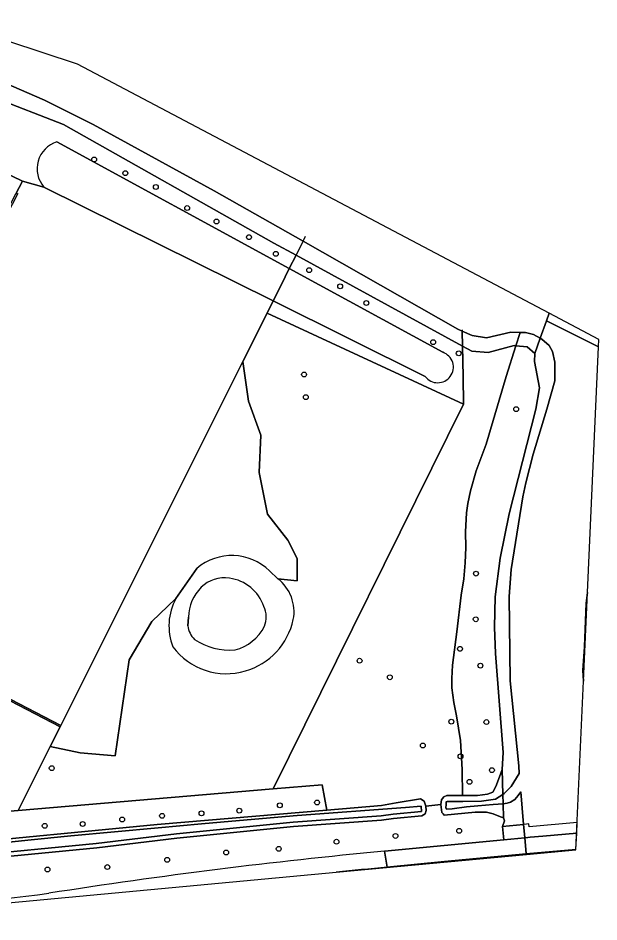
# Model space of a CAD drawing. Extents: x 161848 to 162726, y 385382 to 386521.
# Drawn here: x 162609.3 to 162726.2, y 385390.2 to 385572.2 of the extents above; entities that cross this region are included whole.
import ezdxf

# ---------------------------------------------------------------- set-up
doc = ezdxf.new("R2010")
doc.units = 0
for name, color, linetype in [('IMGEO_Berm_gesloten', 7, 'Continuous'), ('IMGEO_Berm_groen', 7, 'Continuous'), ('IMGEO_Boom', 7, 'Continuous'), ('IMGEO_Dek', 7, 'Continuous'), ('IMGEO_Greppel_droge_sloot', 7, 'Continuous'), ('IMGEO_Groenvoorziening', 7, 'Continuous'), ('IMGEO_Hek', 7, 'Continuous'), ('IMGEO_Loofbos', 7, 'Continuous'), ('IMGEO_Meer_plas_ven_vijver', 7, 'Continuous'), ('IMGEO_Oever', 7, 'Continuous'), ('IMGEO_Parkeervlak_gesloten', 7, 'Continuous'), ('IMGEO_Rijbaan_lokaal_gesloten', 7, 'Continuous'), ('IMGEO_Voetpad_open', 7, 'Continuous'), ('IMGEO_Waterloop', 7, 'Continuous')]:
    doc.layers.add(name, color=color, linetype=linetype)

msp = doc.modelspace()

# ---------------------------------------------------------------- linework, layer by layer
at = {"layer": 'IMGEO_Berm_gesloten'}
msp.add_lwpolyline([(162721.75, 385408.01), (162721.85, 385410.18), (162712.17, 385409.28), (162712.09, 385409.89), (162711.66, 385409.85), (162711.05, 385409.79), (162711.11, 385409.18), (162711.3, 385407.1), (162711.88, 385407.16), (162712.35, 385407.2), (162714.95, 385407.42)], close=True, dxfattribs=at)
at = {"layer": 'IMGEO_Berm_groen'}
msp.add_lwpolyline([(162711.11, 385409.18), (162711.05, 385409.79), (162706.8, 385409.36), (162707.05, 385406.7), (162711.3, 385407.1)], close=True, dxfattribs=at)
at = {"layer": 'IMGEO_Boom'}
for centre in [(162624.6, 385543.68), (162630.86, 385540.94), (162637, 385538.14), (162643.33, 385533.91), (162649.23, 385531.2), (162655.77, 385528.04), (162661.16, 385524.69), (162667.87, 385521.41), (162674.13, 385518.15), (162679.4, 385514.79), (162692.85, 385506.91), (162698, 385504.65), (162666.86, 385500.38), (162667.22, 385495.82), (162709.57, 385493.41), (162701.48, 385460.3), (162701.42, 385451.11), (162698.26, 385445.14), (162678.04, 385442.76), (162702.36, 385441.76), (162684.14, 385439.43), (162696.5, 385430.48), (162703.57, 385430.41), (162690.76, 385425.68), (162698.36, 385423.5), (162616.05, 385421.13), (162704.68, 385420.72), (162700.17, 385418.36), (162661.99, 385413.64), (162669.48, 385414.21), (162638.27, 385411.53), (162646.21, 385412.03), (162653.81, 385412.57), (162614.64, 385409.51), (162622.27, 385409.89), (162630.24, 385410.79), (162685.28, 385407.48), (162698.08, 385408.52), (162673.4, 385406.31), (162651.18, 385404.13), (162661.76, 385404.89), (162639.3, 385402.66), (162615.2, 385400.72), (162627.25, 385401.21)]:
    msp.add_circle(centre, 0.489, dxfattribs=at)
at = {"layer": 'IMGEO_Dek'}
msp.add_lwpolyline([(162721.6, 385404.65), (162721.85, 385410.18), (162712.17, 385409.28), (162712.09, 385409.89), (162711.66, 385409.85), (162711.05, 385409.79), (162711.11, 385409.18), (162711.3, 385407.1), (162711.59, 385403.91), (162711.6, 385403.86), (162711.61, 385403.72)], close=True, dxfattribs=at)
at = {"layer": 'IMGEO_Greppel_droge_sloot'}
for points in [[(162706.92, 385413.95), (162706.87, 385415.84), (162705.43, 385414.89), (162702.56, 385414.5), (162698.85, 385414.39), (162696.82, 385414.39), (162696.09, 385414.42), (162695.67, 385414.43), (162695.5, 385414.32), (162695.44, 385413.68), (162695.42, 385413.25), (162695.47, 385412.96), (162695.62, 385412.86), (162696.65, 385412.94), (162699.59, 385413.36), (162701.82, 385413.53), (162704.9, 385413.78)], [(162721.6, 385404.65), (162721.6, 385404.74), (162711.6, 385403.86), (162711.61, 385403.72)]]:
    msp.add_lwpolyline(points, close=True, dxfattribs=at)
msp.add_lwpolyline([(162673.31, 385400.16), (162711.61, 385403.72), (162711.6, 385403.86), (162695.14, 385402.31), (162683.58, 385401.18)], dxfattribs=at)
msp.add_arc((162801.26, 384169.62), 1237.18, 95.45819, 95.93611, dxfattribs=at)
at = {"layer": 'IMGEO_Groenvoorziening'}
for points in [[(162614.48, 385538.12), (162660.64, 385515.2), (162662.23, 385518.37), (162663.89, 385521.71), (162617.07, 385547.22)], [(162694.8, 385504.87), (162663.89, 385521.71), (162662.23, 385518.37), (162660.64, 385515.2), (162691.25, 385499.99)], [(162657.84, 385480.64), (162658.16, 385488.15), (162655.64, 385495.03), (162654.53, 385502.99), (162618.55, 385431.05), (162617.88, 385429.73), (162617.74, 385429.45), (162615.76, 385425.49), (162621.77, 385424.19), (162628.84, 385423.62), (162631.65, 385442.91), (162636.18, 385450.67), (162641.03, 385455.28), (162645.26, 385461.35)], [(162659.91, 385460.83), (162661.6, 385459.27), (162665.49, 385458.84), (162665.44, 385463.35), (162663.61, 385467.06), (162659.47, 385472.28), (162657.84, 385480.64)], [(162706.8, 385409.36), (162707.22, 385410.53), (162707, 385411.1), (162706.41, 385411.35), (162704.92, 385411.93), (162703.62, 385412.26), (162701.33, 385412.24), (162695.06, 385411.69), (162694.85, 385411.93), (162694.6, 385412.22), (162694.41, 385413.81), (162691.37, 385413.5), (162691.45, 385412.58), (162691.21, 385411.95), (162690.55, 385411.53), (162684.88, 385411), (162682.48, 385410.67), (162664.76, 385409.38), (162641.26, 385407.01), (162625.1, 385405.05), (162598.74, 385402.55)], [(162683.02, 385404.41), (162707.05, 385406.7), (162706.8, 385409.36)]]:
    msp.add_lwpolyline(points, dxfattribs=at)
for points in [[(162618.55, 385431.05), (162654.53, 385502.99), (162659.42, 385512.76), (162660.64, 385515.2), (162614.48, 385538.12), (162610.16, 385539.32), (162608.84, 385536.78), (162609.23, 385536.87), (162590.17, 385500), (162567.42, 385455.97), (162592.78, 385442.68), (162592.93, 385442.94), (162594.32, 385442.24), (162594.2, 385442.02), (162617.88, 385429.73)], [(162698.75, 385415.62), (162701.75, 385415.6), (162703.8, 385415.86), (162704.88, 385416.32), (162705.49, 385417.44), (162706.2, 385419.36), (162706.73, 385420.84), (162706.94, 385424.25), (162705.43, 385444.19), (162705.21, 385449.49), (162705.36, 385455.64), (162706.37, 385463.39), (162708.12, 385472.32), (162713.54, 385493.43), (162714.27, 385497.73), (162713.23, 385503.03), (162713.33, 385504.65), (162711.76, 385505.97), (162709.51, 385506.19), (162707.56, 385500), (162703.51, 385486.35), (162701.54, 385480.97), (162700.4, 385476.94), (162699.85, 385474.41), (162699.54, 385472.57), (162699.39, 385468.73), (162699.41, 385465.55), (162699.29, 385462.48), (162699, 385459.25), (162698.51, 385455.96), (162697.64, 385448.57), (162696.75, 385441.88), (162696.59, 385439.2), (162696.64, 385437.31), (162697, 385434.32), (162697.57, 385431.69), (162698.35, 385426.69), (162698.72, 385420.85)], [(162594.09, 385441.7), (162593.85, 385441.08), (162592.32, 385441.84), (162592.63, 385442.41), (162567.31, 385455.75), (162565.76, 385452.76), (162565.59, 385452.85), (162567.13, 385455.83), (162566.61, 385456.08), (162565.93, 385454.86), (162559.92, 385441.91), (162592.05, 385427.12), (162584.99, 385411.8), (162584.4, 385410.52), (162609.32, 385412.61), (162615.76, 385425.49), (162617.74, 385429.45)]]:
    msp.add_lwpolyline(points, close=True, dxfattribs=at)
for centre, radius, start, end in [((162618.74, 385541.83), 5.65, 107.2177, 220.9447), ((162693.77, 385501.88), 3.15, 323.3133, 71.0377), ((162693.77, 385501.88), 3.15, 216.9176, 323.2867), ((162652.31, 385453.05), 10.89, 45.6707, 130.3191), ((162790.92, 384260.88), 1148.6, 95.39001, 97.0758), ((162809.78, 384142.84), 1268.08, 97.26456, 98.81526), ((162538.62, 385966.9), 576.1, 273.98093, 277.66384)]:
    msp.add_arc(centre, radius, start, end, dxfattribs=at)
at = {"layer": 'IMGEO_Hek'}
for points in [[(162666.65, 385527.21), (162667.17, 385528.25)], [(162665.24, 385524.39), (162666.65, 385527.21)], [(162663.89, 385521.71), (162665.24, 385524.39)], [(162662.23, 385518.37), (162663.89, 385521.71)], [(162660.64, 385515.2), (162662.23, 385518.37)], [(162659.42, 385512.76), (162660.64, 385515.2)], [(162654.53, 385502.99), (162659.42, 385512.76)], [(162698.68, 385509.38), (162698.69, 385509.15)], [(162698.69, 385509.15), (162698.75, 385506.13)], [(162698.75, 385506.13), (162698.87, 385500), (162698.98, 385494.44)], [(162618.55, 385431.05), (162654.53, 385502.99)], [(162698.98, 385494.44), (162660.66, 385416.93)], [(162617.74, 385429.45), (162617.88, 385429.73)], [(162617.88, 385429.73), (162618.55, 385431.05)], [(162615.76, 385425.49), (162617.74, 385429.45)], [(162609.32, 385412.61), (162615.76, 385425.49)]]:
    msp.add_lwpolyline(points, dxfattribs=at)
at = {"layer": 'IMGEO_Loofbos'}
for points in [[(162618.41, 385550.72), (162604.22, 385556.22), (162592.68, 385559.87), (162585.62, 385553.99), (162584.45, 385551.71), (162590.35, 385548.85), (162610.16, 385539.32), (162614.48, 385538.12)], [(162617.07, 385547.22), (162663.89, 385521.71), (162665.24, 385524.39), (162660.78, 385526.82), (162618.41, 385550.72)], [(162698.87, 385500), (162698.75, 385506.13), (162665.24, 385524.39), (162663.89, 385521.71), (162694.8, 385504.87)], [(162691.25, 385499.99), (162660.64, 385515.2), (162659.42, 385512.76), (162698.98, 385494.44), (162698.87, 385500)], [(162698.98, 385494.44), (162659.42, 385512.76), (162654.53, 385502.99), (162655.64, 385495.03), (162658.16, 385488.15), (162657.84, 385480.64), (162659.47, 385472.28), (162663.61, 385467.06), (162665.44, 385463.35), (162665.49, 385458.84), (162661.6, 385459.27)], [(162641.03, 385455.28), (162636.18, 385450.67), (162631.65, 385442.91), (162628.84, 385423.62), (162621.77, 385424.19), (162615.76, 385425.49), (162609.32, 385412.61), (162660.66, 385416.93), (162698.98, 385494.44)], [(162670.49, 385417.75), (162660.66, 385416.93), (162609.32, 385412.61), (162584.4, 385410.52), (162567.44, 385409.09), (162566.83, 385409.01), (162528.14, 385423.14), (162528.49, 385433.57), (162538.31, 385461.75), (162536.4, 385462.63), (162531.48, 385447.67), (162529.78, 385442.05), (162527.32, 385433.36)], [(162526.39, 385419.46), (162526.33, 385419.01), (162554.72, 385405.29), (162554.4, 385403.42), (162594.16, 385405.64), (162637.28, 385409.75), (162671.44, 385412.69), (162670.49, 385417.75)]]:
    msp.add_lwpolyline(points, dxfattribs=at)
msp.add_lwpolyline([(162699, 385459.25), (162699.29, 385462.48), (162699.41, 385465.55), (162699.39, 385468.73), (162699.54, 385472.57), (162699.85, 385474.41), (162700.4, 385476.94), (162701.54, 385480.97), (162703.51, 385486.35), (162707.56, 385500), (162709.51, 385506.19), (162709.18, 385506.22), (162703.91, 385504.8), (162700.62, 385505.11), (162698.75, 385506.13), (162698.87, 385500), (162698.98, 385494.44), (162660.66, 385416.93), (162670.49, 385417.75), (162671.44, 385412.69), (162682.45, 385413.64), (162685.43, 385414.14), (162690.33, 385414.96), (162691.05, 385414.48), (162691.37, 385413.5), (162694.41, 385413.81), (162694.5, 385414.78), (162694.7, 385415), (162695, 385415.33), (162695.63, 385415.62), (162698.46, 385415.62), (162698.75, 385415.62), (162698.72, 385420.85), (162698.35, 385426.69), (162697.57, 385431.69), (162697, 385434.32), (162696.64, 385437.31), (162696.59, 385439.2), (162696.75, 385441.88), (162697.64, 385448.57), (162698.51, 385455.96)], close=True, dxfattribs=at)
for centre, radius, start, end in [((162618.74, 385541.83), 5.65, 107.2177, 220.9447), ((162693.77, 385501.88), 3.15, 323.3133, 71.0377), ((162693.77, 385501.88), 3.15, 216.9176, 323.2867), ((162656.37, 385452.61), 8.47, 349.3704, 51.8561), ((162651.29, 385449.78), 11.64, 151.8097, 201.1458), ((162651.12, 385454.04), 13.9, 286.4252, 347.5705), ((162651.21, 385453.53), 13.39, 216.4423, 286.6737)]:
    msp.add_arc(centre, radius, start, end, dxfattribs=at)
at = {"layer": 'IMGEO_Meer_plas_ven_vijver'}
msp.add_lwpolyline([(162643.59, 385451.54), (162643.46, 385449.79)], dxfattribs=at)
for centre, radius, start, end in [((162650.86, 385452.68), 6.78, 81.7579, 134.1803), ((162650.64, 385450.87), 8.6, 19.0764, 82.01), ((162652.47, 385451.31), 8.89, 135.4562, 178.486), ((162654.21, 385451.56), 5.03, 338.3284, 24.925), ((162648.06, 385450.33), 4.63, 186.7892, 224.9879), ((162650.62, 385453.89), 9.27, 284.6231, 333.1361), ((162651.86, 385457.44), 12.56, 235.7167, 275.0061)]:
    msp.add_arc(centre, radius, start, end, dxfattribs=at)
at = {"layer": 'IMGEO_Oever'}
for points in [[(162624.42, 385550.74), (162614.61, 385555.66), (162607.98, 385558.55), (162602.09, 385560.66), (162595.72, 385562.39), (162589.14, 385564.23), (162588.97, 385563.28), (162588.59, 385561.17), (162592.68, 385559.87), (162604.22, 385556.22), (162618.41, 385550.72), (162660.78, 385526.82), (162665.24, 385524.39), (162666.65, 385527.21), (162648.73, 385537.37)], [(162666.65, 385527.21), (162665.24, 385524.39), (162698.75, 385506.13), (162698.69, 385509.15), (162697.83, 385509.52)], [(162710.35, 385508.85), (162708.48, 385508.89), (162703.61, 385507.78), (162700.73, 385508.28), (162698.69, 385509.15), (162698.75, 385506.13), (162700.62, 385505.11), (162703.91, 385504.8), (162709.18, 385506.22), (162709.51, 385506.19)], [(162713.33, 385504.65), (162714.41, 385507.7), (162713.07, 385508.45), (162711.43, 385508.83), (162710.35, 385508.85), (162709.51, 385506.19), (162711.76, 385505.97)], [(162706.73, 385420.84), (162706.87, 385415.84), (162707.15, 385416.03), (162707.54, 385416.43), (162708.54, 385417.46), (162710.2, 385420.08), (162710.08, 385421.58), (162708.35, 385438.72), (162708.18, 385455.67), (162708.57, 385461.16), (162709.4, 385466.55), (162710.91, 385475.73), (162711.52, 385478.58), (162713, 385484.32), (162715.76, 385493.41), (162717.33, 385499.15), (162717.38, 385502.86), (162716.91, 385505.03), (162716.19, 385506.24), (162714.76, 385507.5), (162714.41, 385507.7), (162713.33, 385504.65), (162713.23, 385503.03), (162714.27, 385497.73), (162713.54, 385493.43), (162708.12, 385472.32), (162706.37, 385463.39), (162705.36, 385455.64), (162705.21, 385449.49), (162705.43, 385444.19), (162706.94, 385424.25)], [(162706.87, 385415.84), (162706.73, 385420.84), (162706.2, 385419.36), (162705.49, 385417.44), (162704.88, 385416.32), (162703.8, 385415.86), (162701.75, 385415.6), (162698.75, 385415.62), (162698.46, 385415.62), (162695.63, 385415.62), (162695, 385415.33), (162694.7, 385415), (162694.5, 385414.78), (162694.41, 385413.81), (162694.6, 385412.22), (162694.85, 385411.93), (162695.06, 385411.69), (162701.33, 385412.24), (162703.62, 385412.26), (162704.92, 385411.93), (162706.41, 385411.35), (162707, 385411.1), (162706.92, 385413.95), (162704.9, 385413.78), (162701.82, 385413.53), (162699.59, 385413.36), (162696.65, 385412.94), (162695.62, 385412.86), (162695.47, 385412.96), (162695.42, 385413.25), (162695.44, 385413.68), (162695.5, 385414.32), (162695.67, 385414.43), (162696.09, 385414.42), (162696.82, 385414.39), (162698.85, 385414.39), (162702.56, 385414.5), (162705.43, 385414.89)], [(162706.92, 385413.95), (162707, 385411.1), (162707.22, 385410.53), (162706.8, 385409.36), (162711.05, 385409.79), (162710.51, 385416.34), (162709.96, 385415.6), (162709.31, 385414.79), (162708.43, 385414.26), (162707.72, 385414.08), (162707.34, 385413.99)], [(162546.96, 385401.75), (162588.91, 385404.29), (162611.27, 385406.61), (162619.91, 385407.5), (162637.45, 385409.1), (162646.21, 385409.9), (162653.83, 385410.59), (162665.45, 385411.6), (162687.26, 385413.22), (162690.46, 385413.48), (162690.53, 385412.41), (162684.78, 385411.88), (162682.39, 385411.55), (162664.68, 385410.26), (162641.16, 385407.89), (162625, 385405.93), (162598.67, 385403.43), (162573.31, 385401.55), (162572.87, 385401.52), (162561.73, 385400.89), (162551.45, 385400.64), (162537.43, 385400.1), (162535.27, 385400.1), (162533.6, 385402.13)]]:
    msp.add_lwpolyline(points, close=True, dxfattribs=at)
for points in [[(162645.26, 385461.35), (162641.03, 385455.28)], [(162661.6, 385459.27), (162659.91, 385460.83)], [(162723.13, 385438.61), (162723.93, 385456.51), (162723.64, 385454.38), (162723.32, 385445.54), (162723, 385440.82), (162723.13, 385438.61)], [(162643.46, 385449.79), (162643.59, 385451.54)], [(162598.74, 385402.55), (162625.1, 385405.05), (162641.26, 385407.01), (162664.76, 385409.38), (162682.48, 385410.67), (162684.88, 385411), (162690.55, 385411.53), (162691.21, 385411.95), (162691.45, 385412.58), (162691.37, 385413.5), (162691.05, 385414.48), (162690.33, 385414.96), (162685.43, 385414.14), (162682.45, 385413.64), (162671.44, 385412.69), (162637.28, 385409.75), (162594.16, 385405.64)]]:
    msp.add_lwpolyline(points, dxfattribs=at)
for centre, radius, start, end in [((162652.31, 385453.05), 10.89, 45.6707, 130.3191), ((162650.86, 385452.68), 6.78, 81.7579, 134.1803), ((162650.64, 385450.87), 8.6, 19.0764, 82.01), ((162656.37, 385452.61), 8.47, 349.3704, 51.8561), ((162652.47, 385451.31), 8.89, 135.4562, 178.486), ((162651.29, 385449.78), 11.64, 151.8097, 201.1458), ((162654.21, 385451.56), 5.03, 338.3284, 24.925), ((162648.06, 385450.33), 4.63, 186.7892, 224.9879), ((162650.62, 385453.89), 9.27, 284.6231, 333.1361), ((162651.12, 385454.04), 13.9, 286.4252, 347.5705), ((162651.86, 385457.44), 12.56, 235.7167, 275.0061), ((162651.21, 385453.53), 13.39, 216.4423, 286.6737)]:
    msp.add_arc(centre, radius, start, end, dxfattribs=at)
at = {"layer": 'IMGEO_Parkeervlak_gesloten'}
msp.add_lwpolyline([(162608.84, 385536.78), (162610.16, 385539.32), (162590.35, 385548.85), (162569.62, 385509.67), (162569.47, 385509.37), (162550.23, 385472.06), (162552.69, 385470.79), (162554.09, 385470.06), (162557.27, 385468.51), (162562.48, 385465.86), (162565.62, 385464.3), (162569.96, 385462.15), (162569.53, 385461.36), (162568.36, 385459.24), (162566.8, 385456.43), (162566.61, 385456.08), (162567.13, 385455.83), (162590.4, 385501.16)], close=True, dxfattribs=at)
at = {"layer": 'IMGEO_Rijbaan_lokaal_gesloten'}
for points in [[(162721.6, 385404.74), (162721.75, 385408.01), (162714.95, 385407.42), (162712.35, 385407.2), (162711.88, 385407.16), (162711.3, 385407.1), (162711.59, 385403.91), (162711.6, 385403.86)], [(162683.02, 385404.41), (162683.57, 385401.22), (162683.58, 385401.18), (162695.14, 385402.31), (162711.6, 385403.86), (162711.59, 385403.91), (162711.3, 385407.1), (162707.05, 385406.7)]]:
    msp.add_lwpolyline(points, close=True, dxfattribs=at)
for points in [[(162683.58, 385401.18), (162683.57, 385401.22), (162683.02, 385404.41)], [(162531.23, 385390.16), (162572.04, 385390.74), (162673.31, 385400.16)]]:
    msp.add_lwpolyline(points, dxfattribs=at)
for centre, radius, start, end in [((162790.92, 384260.88), 1148.6, 95.39001, 97.0758), ((162809.78, 384142.84), 1268.08, 97.26456, 98.81526), ((162801.26, 384169.62), 1237.18, 95.45819, 95.93611), ((162538.62, 385966.9), 576.1, 273.98093, 277.66384)]:
    msp.add_arc(centre, radius, start, end, dxfattribs=at)
at = {"layer": 'IMGEO_Voetpad_open'}
msp.add_lwpolyline([(162617.88, 385429.73), (162594.2, 385442.02), (162594.32, 385442.24), (162592.93, 385442.94), (162592.78, 385442.68), (162567.42, 385455.97), (162567.31, 385455.75), (162592.63, 385442.41), (162592.32, 385441.84), (162593.85, 385441.08), (162594.09, 385441.7), (162617.74, 385429.45)], close=True, dxfattribs=at)
at = {"layer": 'IMGEO_Waterloop'}
for points in [[(162593.1, 385572.16), (162589.14, 385564.23), (162595.72, 385562.39), (162602.09, 385560.66), (162607.98, 385558.55), (162614.61, 385555.66), (162624.42, 385550.74), (162648.73, 385537.37), (162666.65, 385527.21), (162697.83, 385509.52), (162698.69, 385509.15), (162700.73, 385508.28), (162703.61, 385507.78), (162708.48, 385508.89), (162710.35, 385508.85), (162711.43, 385508.83), (162713.07, 385508.45), (162714.41, 385507.7), (162715.64, 385511.19), (162716.18, 385512.72), (162621.24, 385562.88)], [(162690.53, 385412.41), (162690.46, 385413.48), (162687.26, 385413.22), (162665.45, 385411.6), (162653.83, 385410.59), (162646.21, 385409.9), (162637.45, 385409.1), (162619.91, 385407.5), (162611.27, 385406.61), (162588.91, 385404.29), (162546.96, 385401.75), (162533.6, 385402.13), (162535.27, 385400.1), (162537.43, 385400.1), (162551.45, 385400.64), (162561.73, 385400.89), (162572.87, 385401.52), (162573.31, 385401.55), (162598.67, 385403.43), (162625, 385405.93), (162641.16, 385407.89), (162664.68, 385410.26), (162682.39, 385411.55), (162684.78, 385411.88)]]:
    msp.add_lwpolyline(points, close=True, dxfattribs=at)
for points in [[(162726.16, 385505.94), (162726.23, 385507.41), (162716.18, 385512.72), (162715.64, 385511.19), (162726.16, 385505.94)], [(162721.6, 385404.65), (162723.13, 385438.61), (162723, 385440.82), (162723.32, 385445.54), (162723.64, 385454.38), (162723.93, 385456.51), (162726.16, 385505.94), (162715.64, 385511.19), (162714.41, 385507.7), (162714.76, 385507.5), (162716.19, 385506.24), (162716.91, 385505.03), (162717.38, 385502.86), (162717.33, 385499.15), (162715.76, 385493.41), (162713, 385484.32), (162711.52, 385478.58), (162710.91, 385475.73), (162709.4, 385466.55), (162708.57, 385461.16), (162708.18, 385455.67), (162708.35, 385438.72), (162710.08, 385421.58), (162710.2, 385420.08), (162708.54, 385417.46), (162707.54, 385416.43), (162707.15, 385416.03), (162706.87, 385415.84), (162706.92, 385413.95), (162707.34, 385413.99), (162707.72, 385414.08), (162708.43, 385414.26), (162709.31, 385414.79), (162709.96, 385415.6), (162710.51, 385416.34), (162711.05, 385409.79), (162711.11, 385409.18), (162711.3, 385407.1), (162711.59, 385403.91), (162711.6, 385403.86), (162711.61, 385403.72), (162721.6, 385404.65)]]:
    msp.add_lwpolyline(points, dxfattribs=at)

doc.saveas('drawing.dxf')
